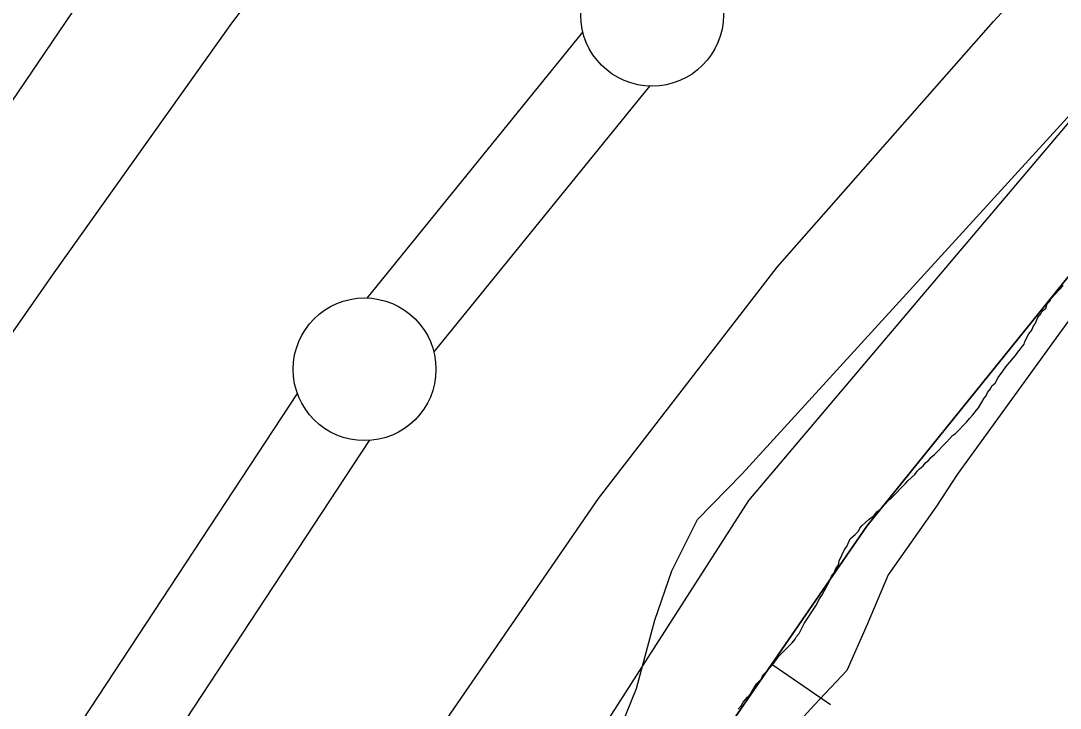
# Model space of a CAD drawing. Extents: x 3279314 to 3317160, y 734079 to 759431.
# Drawn here: x 3295041.5 to 3295405.5, y 746386.8 to 746627.6 of the extents above; entities that cross this region are included whole.
import ezdxf

# ---------------------------------------------------------------- set-up
doc = ezdxf.new("R2010")
doc.units = 0
for name, color, linetype in [('V-BORW-LINE', 7, 'Continuous'), ('V-LEVE-TOET', 7, 'Continuous'), ('V-ROAD-CNTR', 7, 'Continuous'), ('V-SITE-VEGE', 7, 'Continuous'), ('V-SURV-LINE', 7, 'Continuous'), ('V-WETL-SWMP', 7, 'Continuous')]:
    doc.layers.add(name, color=color, linetype=linetype)

msp = doc.modelspace()

# ---------------------------------------------------------------- linework, layer by layer
at = {"layer": 'V-BORW-LINE'}
msp.add_line((3295304.49, 746402.24), (3295325.08, 746388.06), dxfattribs=at)
for points in [[(3294116.17, 743668.77), (3294201.13, 743837.99), (3294291.66, 744190.29), (3294349.13, 744432.49), (3294469.66, 744747.7), (3294478.37, 744778.32), (3294662.25, 745099.8), (3294784.19, 745326.13), (3294907.22, 745535.54), (3294920.38, 745568.09), (3294917.75, 745708.28), (3294917.88, 745822.87), (3295062.2, 746050.44), (3295337.79, 746450.59), (3295570.28, 746738.76), (3295640.95, 746821.03), (3295715.27, 746937.2), (3295879.45, 747161.67), (3295936.15, 747243.35), (3296030.89, 747356.46), (3296119.77, 747412.2), (3296285.83, 747515.92), (3296411.16, 747650.39)], [(3296411.16, 747650.39), (3296285.83, 747515.92), (3296119.77, 747412.2), (3296030.89, 747356.46), (3295936.15, 747243.35), (3295879.45, 747161.67), (3295715.27, 746937.2), (3295640.95, 746821.03), (3295570.28, 746738.76), (3295337.79, 746450.59), (3295062.2, 746050.44), (3294917.88, 745822.87), (3294917.75, 745708.28), (3294920.38, 745568.09), (3294907.22, 745535.54), (3294784.19, 745326.13), (3294662.25, 745099.8)]]:
    msp.add_lwpolyline(points, dxfattribs=at)
at = {"layer": 'V-LEVE-TOET'}
for points in [[(3294820.6, 745789.28), (3294821.51, 745797.59), (3294822.66, 745808.92), (3294823.5, 745814.01), (3294861.92, 745887.51), (3294902.12, 745952.67), (3295009.98, 746113.71), (3295124.45, 746282.21), (3295183.08, 746371.93), (3295243.81, 746460.23), (3295306.39, 746541.26), (3295382.1, 746627.42), (3295500.67, 746756.24)], [(3295161.3, 746687.08), (3295115.27, 746626.84), (3295053.1, 746539.31), (3295004.13, 746469.29), (3294896.69, 746301.48), (3294702.56, 746031.95), (3294620.49, 745909.08), (3294609.76, 745891.3), (3294597.56, 745865.59), (3294589.22, 745843.6), (3294582.02, 745821.59), (3294576.69, 745799.16), (3294576.2, 745782.14), (3294576.55, 745770.4), (3294576.88, 745735.95), (3294581.98, 745629.69), (3294580.01, 745572.95), (3294572.91, 745535.8), (3294568.11, 745510.72), (3294559.01, 745488.74), (3294550.72, 745469.96), (3294482.44, 745355.94)]]:
    msp.add_lwpolyline(points, dxfattribs=at)
at = {"layer": 'V-ROAD-CNTR'}
msp.add_lwpolyline([(3294610.71, 745942.4), (3294647.63, 746000.64), (3294725.61, 746116.54), (3294799.13, 746232.56), (3294904.48, 746401.89), (3295108.74, 746703.33), (3295200.73, 746828.03), (3295347.29, 747018.01), (3295458.99, 747176.61), (3295694.43, 747512.32)], dxfattribs=at)
at = {"layer": 'V-SITE-VEGE'}
for points in [[(3295243.37, 746359.66), (3295257.15, 746393.65), (3295263.5, 746417.68), (3295269.52, 746434.91), (3295278.4, 746452.96), (3295294.05, 746468.92), (3295418.97, 746605.82)], [(3295424.9, 746545.36), (3295369.32, 746468.67), (3295362.1, 746457.6), (3295345.21, 746433.55), (3295337.87, 746416.12), (3295330.78, 746400.01), (3295319.37, 746387.92), (3295300.12, 746366.98)]]:
    msp.add_lwpolyline(points, dxfattribs=at)
at = {"layer": 'V-SURV-LINE'}
for points in [[(3295162.81, 746530.49), (3295238.33, 746623.65)], [(3295261.64, 746604.76), (3295186.12, 746511.61)], [(3294700.55, 745830.72), (3295138.36, 746497.06)], [(3295163.45, 746480.6), (3294725.64, 745814.27)]]:
    msp.add_lwpolyline(points, dxfattribs=at)
for centre in [(3295262.56, 746629.72), (3295161.88, 746505.53)]:
    msp.add_circle(centre, 25, dxfattribs=at)
at = {"layer": 'V-WETL-SWMP'}
for points in [[(3296308.39, 747612.8), (3296188.14, 747512.51), (3296017.79, 747402.2), (3295887.52, 747251.77), (3295837.42, 747181.57), (3295727.19, 747031.14), (3295657.05, 746890.74), (3295516.76, 746720.25), (3295296.3, 746459.51), (3294955.6, 745927.99), (3294905.5, 745807.65), (3294885.46, 745767.53), (3294885.46, 745707.36), (3294895.48, 745627.13), (3294855.4, 745496.76), (3294813.58, 745419.04)], [(3296308.39, 747612.8), (3296188.14, 747512.51), (3296017.79, 747402.2), (3295887.52, 747251.77), (3295837.42, 747181.57), (3295727.19, 747031.14), (3295657.05, 746890.74), (3295516.76, 746720.25), (3295296.3, 746459.51), (3294955.6, 745927.99), (3294905.5, 745807.65), (3294885.46, 745767.53), (3294885.46, 745707.36), (3294895.48, 745627.13), (3294855.4, 745496.76), (3294813.58, 745419.04)], [(3295325.08, 746432), (3295325.32, 746432.99), (3295326.3, 746434.23), (3295327.03, 746435.96), (3295327.77, 746436.95), (3295328, 746438.44), (3295329.96, 746442.4), (3295330.69, 746443.39), (3295331.92, 746446.11), (3295333.64, 746447.6), (3295334.86, 746448.84), (3295335.35, 746449.83), (3295336.09, 746450.82), (3295338.54, 746453.05), (3295340.27, 746454.3), (3295341.25, 746455.54), (3295342.72, 746456.78), (3295344.44, 746458.51), (3295345.42, 746459.75), (3295346.4, 746460.5), (3295351.31, 746465.46), (3295352.05, 746466.45), (3295354.51, 746468.69), (3295355.49, 746469.93), (3295356.23, 746470.67), (3295357.45, 746471.66), (3295358.44, 746472.9), (3295359.42, 746473.65), (3295360.15, 746474.64), (3295361.38, 746475.63), (3295365.8, 746480.1), (3295366.78, 746481.34), (3295367.77, 746482.33), (3295368.75, 746483.07), (3295372.68, 746487.04), (3295373.66, 746488.28), (3295374.89, 746489.52), (3295376.11, 746491.26), (3295376.85, 746492), (3295378.81, 746495.47), (3295379.54, 746496.21), (3295380.03, 746497.45), (3295381.01, 746498.69), (3295381.5, 746499.68), (3295382.73, 746500.67), (3295383.71, 746502.65), (3295385.42, 746504.88), (3295386.4, 746506.37), (3295389.84, 746510.33), (3295390.57, 746511.57), (3295392.78, 746514.3), (3295393.02, 746515.29), (3295394.49, 746518.01), (3295395.47, 746519.25), (3295395.96, 746520.48), (3295396.69, 746521.48), (3295397.67, 746523.7), (3295398.65, 746524.94), (3295399.14, 746525.93), (3295400.37, 746526.93), (3295400.85, 746528.41), (3295401.83, 746529.4), (3295402.32, 746530.39), (3295406.5, 746534.85)], [(3295325.08, 746432), (3295325.32, 746432.99), (3295326.3, 746434.23), (3295327.03, 746435.96), (3295327.77, 746436.95), (3295328, 746438.44), (3295329.96, 746442.4), (3295330.69, 746443.39), (3295331.92, 746446.11), (3295333.64, 746447.6), (3295334.86, 746448.84), (3295335.35, 746449.83), (3295336.09, 746450.82), (3295338.54, 746453.05), (3295340.27, 746454.3), (3295341.25, 746455.54), (3295342.72, 746456.78), (3295344.44, 746458.51), (3295345.42, 746459.75), (3295346.4, 746460.5), (3295351.31, 746465.46), (3295352.05, 746466.45), (3295354.51, 746468.69), (3295355.49, 746469.93), (3295356.23, 746470.67), (3295357.45, 746471.66), (3295358.44, 746472.9), (3295359.42, 746473.65), (3295360.15, 746474.64), (3295361.38, 746475.63), (3295365.8, 746480.1), (3295366.78, 746481.34), (3295367.77, 746482.33), (3295368.75, 746483.07), (3295372.68, 746487.04), (3295373.66, 746488.28), (3295374.89, 746489.52), (3295376.11, 746491.26), (3295376.85, 746492), (3295378.81, 746495.47), (3295379.54, 746496.21), (3295380.03, 746497.45), (3295381.01, 746498.69), (3295381.5, 746499.68), (3295382.73, 746500.67), (3295383.71, 746502.65), (3295385.42, 746504.88), (3295386.4, 746506.37), (3295389.84, 746510.33), (3295390.57, 746511.57), (3295392.78, 746514.3), (3295393.02, 746515.29), (3295394.49, 746518.01), (3295395.47, 746519.25), (3295395.96, 746520.48), (3295396.69, 746521.48), (3295397.67, 746523.7), (3295398.65, 746524.94), (3295399.14, 746525.93), (3295400.37, 746526.93), (3295400.85, 746528.41), (3295401.83, 746529.4), (3295402.32, 746530.39), (3295406.5, 746534.85)], [(3295292.73, 746386.42), (3295293.71, 746387.66), (3295294.44, 746388.9), (3295295.91, 746390.63), (3295297.14, 746391.88), (3295299.1, 746395.34), (3295300.82, 746397.08), (3295301.31, 746398.31), (3295303.02, 746400.05), (3295305.23, 746402.53), (3295305.97, 746403.77), (3295306.95, 746405.01), (3295311.61, 746409.72), (3295312.6, 746410.96), (3295313.08, 746411.95), (3295314.07, 746412.94), (3295315.78, 746416.41), (3295319.94, 746422.6), (3295321.16, 746425.07), (3295322.14, 746426.56), (3295324.59, 746431.01), (3295325.08, 746432)], [(3295292.73, 746386.42), (3295293.71, 746387.66), (3295294.44, 746388.9), (3295295.91, 746390.63), (3295297.14, 746391.88), (3295299.1, 746395.34), (3295300.82, 746397.08), (3295301.31, 746398.31), (3295303.02, 746400.05), (3295305.23, 746402.53), (3295305.97, 746403.77), (3295306.95, 746405.01), (3295311.61, 746409.72), (3295312.6, 746410.96), (3295313.08, 746411.95), (3295314.07, 746412.94), (3295315.78, 746416.41), (3295319.94, 746422.6), (3295321.16, 746425.07), (3295322.14, 746426.56), (3295324.59, 746431.01), (3295325.08, 746432)]]:
    msp.add_lwpolyline(points, dxfattribs=at)

doc.saveas('drawing.dxf')
